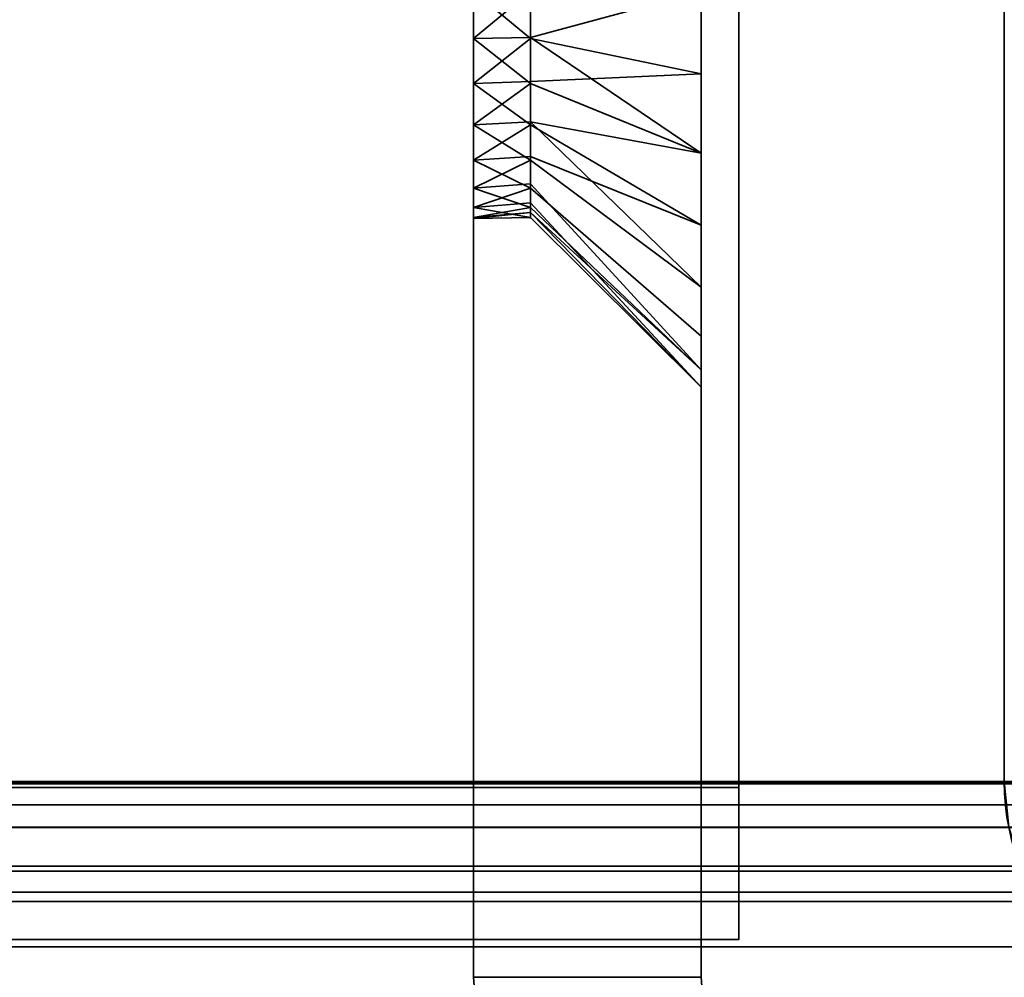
# Model space of a CAD drawing. Header units: millimetres. Extents: x -603 to 3703, y -120 to 193.
# Tile 768 of 938: x 3500 to 3512, y -49 to -37. Entities that reach past the tile are written whole.
import ezdxf

# ---------------------------------------------------------------- set-up
doc = ezdxf.new("R2010")
doc.units = ezdxf.units.MM
doc.layers.add('151', color=7, linetype='Continuous', true_color=0xffffff)

# ---------------------------------------------------------------- blocks, each defined once
blk = doc.blocks.new('UG_SURFACE_158')
at = {"layer": '151', "color": 252, "linetype": 'Continuous', "lineweight": 35}
for points in [[(3508.5, -29.5, 265), (3508.5, -49.5, 265), (3505.5, -49.5, 265), (3505.5, -31.5, 265)], [(3505.5, -31.5, 425), (3505.5, -49.5, 425), (3508.5, -49.5, 425), (3508.5, -29.5, 425)], [(3508.5, -36.5, 373.75), (3508.5, -38.635, 374.204), (3508.5, -49.5, 328), (3508.5, -29.5, 328)], [(3508.5, -29.586, 417.247), (3508.5, -29.5, 417.286), (3508.5, -29.5, 425), (3508.5, -49.5, 425)], [(3508.5, -29.5, 328), (3508.5, -49.5, 328), (3508.5, -37.592, 316.135), (3508.5, -36.5, 316.25)], [(3508.5, -49.5, 265), (3508.5, -29.5, 265), (3508.5, -29.5, 272.832), (3508.5, -30.402, 273.487)], [(3508.5, -49.5, 425), (3508.5, -31.047, 415.625), (3508.5, -29.586, 417.247)], [(3508.5, -30.402, 409.487), (3508.5, -37.592, 384.135), (3508.5, -36.5, 384.25)], [(3508.5, -49.5, 425), (3508.5, -39.586, 383.247), (3508.5, -30.402, 409.487), (3508.5, -31.493, 411.378)], [(3508.5, -30.402, 409.487), (3508.5, -39.586, 383.247), (3508.5, -37.592, 384.135)], [(3508.5, -49.5, 265), (3508.5, -30.402, 273.487), (3508.5, -31.493, 275.378)], [(3508.5, -49.5, 425), (3508.5, -31.721, 413.549), (3508.5, -31.047, 415.625)], [(3508.5, -38.635, 306.204), (3508.5, -49.5, 265), (3508.5, -31.721, 277.549), (3508.5, -31.047, 279.625)], [(3508.5, -36.5, 305.75), (3508.5, -38.635, 306.204), (3508.5, -31.047, 279.625)], [(3505.5, -31.5, 265), (3505.5, -49.5, 265), (3505.5, -37.124, 308.066), (3505.5, -35.876, 308.066)], [(3505.5, -36.5, 314), (3505.5, -37.72, 313.741), (3505.5, -49.5, 328), (3505.5, -31.5, 328)], [(3505.5, -31.5, 328), (3505.5, -49.5, 328), (3505.5, -37.124, 376.066), (3505.5, -35.876, 376.066)], [(3505.5, -36.5, 382), (3505.5, -37.72, 381.741), (3505.5, -49.5, 425), (3505.5, -31.5, 425)], [(3508.5, -31.493, 411.378), (3508.5, -31.721, 413.549), (3508.5, -49.5, 425)], [(3508.5, -31.493, 275.378), (3508.5, -31.721, 277.549), (3508.5, -49.5, 265)], [(3506.25, -36.5, 308), (3505.5, -35.876, 308.066), (3505.5, -37.124, 308.066)], [(3505.5, -35.876, 376.066), (3505.5, -37.124, 376.066), (3506.25, -36.5, 376)], [(3505.5, -36.5, 314), (3506.25, -36.5, 314), (3506.25, -37.124, 313.934)], [(3506.25, -37.124, 313.934), (3505.5, -37.72, 313.741), (3505.5, -36.5, 314)], [(3505.5, -37.124, 308.066), (3506.25, -37.11, 308.13), (3506.25, -36.5, 308)], [(3505.5, -36.5, 382), (3506.25, -36.5, 382), (3506.25, -37.124, 381.934)], [(3506.25, -37.124, 381.934), (3505.5, -37.72, 381.741), (3505.5, -36.5, 382)], [(3505.5, -37.124, 376.066), (3506.25, -37.11, 376.13), (3506.25, -36.5, 376)], [(3508.5, -36.5, 316.25), (3508.5, -37.592, 316.135), (3506.25, -37.124, 313.934), (3506.25, -36.5, 314)], [(3508.5, -36.5, 305.75), (3506.25, -36.5, 308), (3506.25, -37.11, 308.13)], [(3506.25, -37.11, 308.13), (3506.25, -37.72, 308.259), (3508.5, -38.635, 306.204), (3508.5, -36.5, 305.75)], [(3508.5, -36.5, 384.25), (3508.5, -37.592, 384.135), (3506.25, -37.124, 381.934), (3506.25, -36.5, 382)], [(3508.5, -36.5, 373.75), (3506.25, -36.5, 376), (3506.25, -37.11, 376.13)], [(3506.25, -37.11, 376.13), (3506.25, -37.72, 376.259), (3508.5, -38.635, 374.204), (3508.5, -36.5, 373.75)], [(3506.25, -37.72, 308.259), (3506.25, -37.11, 308.13), (3505.5, -37.124, 308.066)], [(3506.25, -37.72, 376.259), (3506.25, -37.11, 376.13), (3505.5, -37.124, 376.066)], [(3505.5, -37.124, 308.066), (3505.5, -38.263, 308.573), (3506.25, -37.72, 308.259)], [(3506.25, -37.124, 313.934), (3506.25, -37.694, 313.681), (3505.5, -37.72, 313.741)], [(3505.5, -49.5, 265), (3505.5, -38.263, 308.573), (3505.5, -37.124, 308.066)], [(3505.5, -49.5, 328), (3505.5, -38.263, 376.573), (3505.5, -37.124, 376.066)], [(3505.5, -37.124, 376.066), (3505.5, -38.263, 376.573), (3506.25, -37.72, 376.259)], [(3506.25, -37.124, 381.934), (3506.25, -37.694, 381.681), (3505.5, -37.72, 381.741)], [(3506.25, -37.694, 313.681), (3506.25, -37.124, 313.934), (3508.5, -37.592, 316.135)], [(3506.25, -37.694, 381.681), (3506.25, -37.124, 381.934), (3508.5, -37.592, 384.135)], [(3508.5, -37.592, 316.135), (3508.5, -39.586, 315.247), (3506.25, -38.263, 313.427), (3506.25, -37.694, 313.681)], [(3508.5, -37.592, 384.135), (3508.5, -39.586, 383.247), (3506.25, -38.263, 381.427), (3506.25, -37.694, 381.681)], [(3508.5, -49.5, 328), (3508.5, -39.586, 315.247), (3508.5, -37.592, 316.135)], [(3505.5, -37.72, 313.741), (3506.25, -37.694, 313.681), (3506.25, -38.263, 313.427)], [(3505.5, -37.72, 381.741), (3506.25, -37.694, 381.681), (3506.25, -38.263, 381.427)], [(3506.25, -38.263, 313.427), (3505.5, -38.729, 313.007), (3505.5, -37.72, 313.741)], [(3505.5, -38.263, 308.573), (3506.25, -38.225, 308.626), (3506.25, -37.72, 308.259)], [(3505.5, -49.5, 328), (3505.5, -37.72, 313.741), (3505.5, -38.729, 313.007)], [(3505.5, -49.5, 388), (3505.5, -49.5, 425), (3505.5, -37.72, 381.741), (3505.5, -38.729, 381.007)], [(3505.5, -38.729, 381.007), (3505.5, -37.72, 381.741), (3506.25, -38.263, 381.427)], [(3505.5, -38.263, 376.573), (3506.25, -38.225, 376.626), (3506.25, -37.72, 376.259)], [(3508.5, -40.402, 307.487), (3508.5, -38.635, 306.204), (3506.25, -37.72, 308.259), (3506.25, -38.225, 308.626)], [(3508.5, -40.402, 375.487), (3508.5, -38.635, 374.204), (3506.25, -37.72, 376.259), (3506.25, -38.225, 376.626)], [(3506.25, -38.729, 308.993), (3506.25, -38.225, 308.626), (3505.5, -38.263, 308.573)], [(3506.25, -38.729, 376.993), (3506.25, -38.225, 376.626), (3505.5, -38.263, 376.573)], [(3505.5, -38.263, 308.573), (3505.5, -39.098, 309.5), (3506.25, -38.729, 308.993)], [(3506.25, -38.263, 313.427), (3506.25, -38.681, 312.964), (3505.5, -38.729, 313.007)], [(3505.5, -39.098, 309.5), (3505.5, -38.263, 308.573), (3505.5, -49.5, 265), (3505.5, -49.5, 302)], [(3505.5, -39.098, 377.5), (3505.5, -38.263, 376.573), (3505.5, -49.5, 328)], [(3506.25, -38.729, 376.993), (3505.5, -38.263, 376.573), (3505.5, -39.098, 377.5)], [(3506.25, -38.263, 381.427), (3506.25, -38.681, 380.964), (3505.5, -38.729, 381.007)], [(3506.25, -38.225, 308.626), (3506.25, -38.729, 308.993), (3508.5, -40.402, 307.487)], [(3506.25, -38.225, 376.626), (3506.25, -38.729, 376.993), (3508.5, -40.402, 375.487)], [(3506.25, -38.681, 312.964), (3506.25, -38.263, 313.427), (3508.5, -39.586, 315.247)], [(3506.25, -38.681, 380.964), (3506.25, -38.263, 381.427), (3508.5, -39.586, 383.247)], [(3505.5, -38.729, 313.007), (3506.25, -38.681, 312.964), (3506.25, -39.098, 312.5)], [(3505.5, -38.729, 381.007), (3506.25, -38.681, 380.964), (3506.25, -39.098, 380.5)], [(3508.5, -39.586, 315.247), (3508.5, -41.047, 313.625), (3506.25, -39.098, 312.5), (3506.25, -38.681, 312.964)], [(3508.5, -39.586, 383.247), (3508.5, -41.047, 381.625), (3506.25, -39.098, 380.5), (3506.25, -38.681, 380.964)], [(3508.5, -49.5, 328), (3508.5, -38.635, 374.204), (3508.5, -40.402, 375.487)], [(3508.5, -49.5, 302), (3508.5, -49.5, 265), (3508.5, -38.635, 306.204), (3508.5, -40.402, 307.487)], [(3505.5, -39.353, 311.927), (3505.5, -38.729, 313.007), (3506.25, -39.098, 312.5)], [(3505.5, -39.098, 309.5), (3506.25, -39.041, 309.533), (3506.25, -38.729, 308.993)], [(3505.5, -49.5, 328), (3505.5, -38.729, 313.007), (3505.5, -39.353, 311.927)], [(3505.5, -49.5, 388), (3505.5, -38.729, 381.007), (3505.5, -39.353, 379.927)], [(3506.25, -39.098, 380.5), (3505.5, -39.353, 379.927), (3505.5, -38.729, 381.007)], [(3505.5, -39.098, 377.5), (3506.25, -39.041, 377.533), (3506.25, -38.729, 376.993)], [(3508.5, -41.493, 309.378), (3508.5, -40.402, 307.487), (3506.25, -38.729, 308.993), (3506.25, -39.041, 309.533)], [(3508.5, -41.493, 377.378), (3508.5, -40.402, 375.487), (3506.25, -38.729, 376.993), (3506.25, -39.041, 377.533)], [(3506.25, -39.353, 310.073), (3506.25, -39.041, 309.533), (3505.5, -39.098, 309.5)], [(3506.25, -39.353, 378.073), (3506.25, -39.041, 377.533), (3505.5, -39.098, 377.5)], [(3506.25, -39.041, 309.533), (3506.25, -39.353, 310.073), (3508.5, -41.493, 309.378)], [(3506.25, -39.041, 377.533), (3506.25, -39.353, 378.073), (3508.5, -41.493, 377.378)], [(3506.25, -39.353, 310.073), (3505.5, -39.098, 309.5), (3505.5, -39.484, 310.686)], [(3506.25, -39.098, 312.5), (3506.25, -39.291, 311.907), (3505.5, -39.353, 311.927)], [(3505.5, -39.484, 310.686), (3505.5, -39.098, 309.5), (3505.5, -49.5, 302)], [(3505.5, -39.484, 378.686), (3505.5, -39.098, 377.5), (3505.5, -49.5, 328), (3505.5, -49.5, 388)], [(3505.5, -39.098, 377.5), (3505.5, -39.484, 378.686), (3506.25, -39.353, 378.073)], [(3506.25, -39.098, 380.5), (3506.25, -39.291, 379.907), (3505.5, -39.353, 379.927)], [(3506.25, -39.291, 311.907), (3506.25, -39.098, 312.5), (3508.5, -41.047, 313.625), (3508.5, -41.721, 311.549)], [(3506.25, -39.291, 379.907), (3506.25, -39.098, 380.5), (3508.5, -41.047, 381.625), (3508.5, -41.721, 379.549)], [(3505.5, -39.353, 311.927), (3506.25, -39.291, 311.907), (3506.25, -39.484, 311.314)], [(3505.5, -39.353, 379.927), (3506.25, -39.291, 379.907), (3506.25, -39.484, 379.314)], [(3508.5, -41.721, 311.549), (3506.25, -39.484, 311.314), (3506.25, -39.291, 311.907)], [(3508.5, -41.721, 379.549), (3506.25, -39.484, 379.314), (3506.25, -39.291, 379.907)], [(3506.25, -39.484, 311.314), (3505.5, -39.5, 311), (3505.5, -39.353, 311.927)], [(3505.5, -39.484, 310.686), (3506.25, -39.418, 310.693), (3506.25, -39.353, 310.073)], [(3505.5, -39.353, 379.927), (3505.5, -39.5, 379), (3505.5, -49.5, 388)], [(3505.5, -39.353, 311.927), (3505.5, -39.5, 311), (3505.5, -49.5, 302), (3505.5, -49.5, 328)], [(3506.25, -39.484, 379.314), (3505.5, -39.5, 379), (3505.5, -39.353, 379.927)], [(3505.5, -39.484, 378.686), (3506.25, -39.418, 378.693), (3506.25, -39.353, 378.073)], [(3506.25, -39.418, 310.693), (3505.5, -39.484, 310.686), (3505.5, -39.5, 311)], [(3505.5, -39.5, 311), (3506.25, -39.484, 311.314), (3506.25, -39.418, 310.693)], [(3506.25, -39.418, 378.693), (3505.5, -39.484, 378.686), (3505.5, -39.5, 379)], [(3505.5, -39.5, 379), (3506.25, -39.484, 379.314), (3506.25, -39.418, 378.693)], [(3508.5, -41.721, 311.549), (3508.5, -41.493, 309.378), (3506.25, -39.353, 310.073), (3506.25, -39.418, 310.693)], [(3508.5, -41.721, 379.549), (3508.5, -41.493, 377.378), (3506.25, -39.353, 378.073), (3506.25, -39.418, 378.693)], [(3506.25, -39.418, 310.693), (3506.25, -39.484, 311.314), (3508.5, -41.721, 311.549)], [(3506.25, -39.418, 378.693), (3506.25, -39.484, 379.314), (3508.5, -41.721, 379.549)], [(3505.5, -49.5, 302), (3505.5, -39.5, 311), (3505.5, -39.484, 310.686)], [(3505.5, -49.5, 388), (3505.5, -39.5, 379), (3505.5, -39.484, 378.686)], [(3508.5, -41.047, 381.625), (3508.5, -39.586, 383.247), (3508.5, -49.5, 425), (3508.5, -49.5, 388)], [(3508.5, -41.047, 313.625), (3508.5, -39.586, 315.247), (3508.5, -49.5, 328)], [(3508.5, -49.5, 328), (3508.5, -40.402, 375.487), (3508.5, -41.493, 377.378)], [(3508.5, -49.5, 302), (3508.5, -40.402, 307.487), (3508.5, -41.493, 309.378)], [(3508.5, -49.5, 388), (3508.5, -41.721, 379.549), (3508.5, -41.047, 381.625)], [(3508.5, -49.5, 328), (3508.5, -49.5, 302), (3508.5, -41.721, 311.549), (3508.5, -41.047, 313.625)], [(3508.5, -41.493, 377.378), (3508.5, -41.721, 379.549), (3508.5, -49.5, 388), (3508.5, -49.5, 328)], [(3508.5, -41.493, 309.378), (3508.5, -41.721, 311.549), (3508.5, -49.5, 302)], [(3505.5, -49.5, 302), (3505.5, -49.5, 265), (3505.759, -52.943, 265), (3505.759, -52.943, 302)], [(3508.5, -49.5, 265), (3508.725, -52.494, 265), (3505.759, -52.943, 265), (3505.5, -49.5, 265)], [(3508.725, -52.494, 302), (3508.5, -49.5, 302), (3505.5, -49.5, 302), (3505.759, -52.943, 302)], [(3505.5, -49.5, 328), (3505.5, -49.5, 302), (3508.5, -49.5, 302), (3508.5, -49.5, 328)], [(3508.5, -49.5, 328), (3508.5, -49.5, 388), (3505.5, -49.5, 388), (3505.5, -49.5, 328)], [(3505.5, -49.5, 425), (3505.5, -49.5, 388), (3505.759, -52.943, 388), (3505.759, -52.943, 425)], [(3505.5, -49.5, 425), (3505.759, -52.943, 425), (3508.725, -52.494, 425), (3508.5, -49.5, 425)], [(3505.759, -52.943, 388), (3505.5, -49.5, 388), (3508.5, -49.5, 388), (3508.725, -52.494, 388)], [(3508.725, -52.494, 302), (3508.725, -52.494, 265), (3508.5, -49.5, 265), (3508.5, -49.5, 302)], [(3508.725, -52.494, 425), (3508.725, -52.494, 388), (3508.5, -49.5, 388), (3508.5, -49.5, 425)]]:
    blk.add_3dface(points, dxfattribs=at)
blk = doc.blocks.new('UG_SURFACE_161')
at = {"layer": '151', "color": 252, "linetype": 'Continuous', "lineweight": 35}
for points in [[(3508.5, -29.5, 1700), (3508.5, -49.5, 1700), (3505.5, -49.5, 1700), (3505.5, -31.5, 1700)], [(3505.5, -31.5, 1860), (3505.5, -49.5, 1860), (3508.5, -49.5, 1860), (3508.5, -29.5, 1860)], [(3508.5, -49.5, 1763), (3508.5, -29.5, 1763), (3508.5, -36.5, 1808.75), (3508.5, -38.635, 1809.204)], [(3508.5, -29.5, 1763), (3508.5, -49.5, 1763), (3508.5, -37.592, 1751.135), (3508.5, -36.5, 1751.25)], [(3508.5, -49.5, 1700), (3508.5, -29.5, 1700), (3508.5, -29.5, 1707.832), (3508.5, -30.402, 1708.487)], [(3508.5, -29.586, 1852.247), (3508.5, -29.5, 1852.286), (3508.5, -29.5, 1860), (3508.5, -49.5, 1860)], [(3508.5, -49.5, 1860), (3508.5, -31.047, 1850.625), (3508.5, -29.586, 1852.247)], [(3508.5, -30.402, 1844.487), (3508.5, -37.592, 1819.135), (3508.5, -36.5, 1819.25)], [(3508.5, -30.402, 1844.487), (3508.5, -49.5, 1823), (3508.5, -39.586, 1818.247), (3508.5, -37.592, 1819.135)], [(3508.5, -49.5, 1823), (3508.5, -30.402, 1844.487), (3508.5, -31.493, 1846.378)], [(3508.5, -49.5, 1700), (3508.5, -30.402, 1708.487), (3508.5, -31.493, 1710.378)], [(3508.5, -31.721, 1848.549), (3508.5, -31.047, 1850.625), (3508.5, -49.5, 1860)], [(3505.5, -31.5, 1700), (3505.5, -49.5, 1700), (3505.5, -37.124, 1743.066), (3505.5, -35.876, 1743.066)], [(3505.5, -36.5, 1749), (3505.5, -37.72, 1748.741), (3505.5, -49.5, 1763), (3505.5, -31.5, 1763)], [(3505.5, -31.5, 1763), (3505.5, -49.5, 1763), (3505.5, -37.124, 1811.066), (3505.5, -35.876, 1811.066)], [(3505.5, -36.5, 1817), (3505.5, -37.72, 1816.741), (3505.5, -49.5, 1860), (3505.5, -31.5, 1860)], [(3508.5, -31.493, 1846.378), (3508.5, -31.721, 1848.549), (3508.5, -49.5, 1860), (3508.5, -49.5, 1823)], [(3508.5, -31.493, 1710.378), (3508.5, -36.5, 1740.75), (3508.5, -38.635, 1741.204), (3508.5, -49.5, 1700)], [(3505.5, -35.876, 1743.066), (3505.5, -37.124, 1743.066), (3506.25, -36.5, 1743)], [(3505.5, -35.876, 1811.066), (3505.5, -37.124, 1811.066), (3506.25, -36.5, 1811)], [(3505.5, -36.5, 1749), (3506.25, -36.5, 1749), (3506.25, -37.124, 1748.934)], [(3506.25, -37.124, 1748.934), (3505.5, -37.72, 1748.741), (3505.5, -36.5, 1749)], [(3505.5, -37.124, 1743.066), (3506.25, -37.11, 1743.13), (3506.25, -36.5, 1743)], [(3505.5, -36.5, 1817), (3506.25, -36.5, 1817), (3506.25, -37.124, 1816.934)], [(3506.25, -37.124, 1816.934), (3505.5, -37.72, 1816.741), (3505.5, -36.5, 1817)], [(3505.5, -37.124, 1811.066), (3506.25, -37.11, 1811.13), (3506.25, -36.5, 1811)], [(3508.5, -36.5, 1751.25), (3508.5, -37.592, 1751.135), (3506.25, -37.124, 1748.934), (3506.25, -36.5, 1749)], [(3508.5, -38.635, 1741.204), (3508.5, -36.5, 1740.75), (3506.25, -36.5, 1743), (3506.25, -37.11, 1743.13)], [(3508.5, -36.5, 1819.25), (3508.5, -37.592, 1819.135), (3506.25, -37.124, 1816.934), (3506.25, -36.5, 1817)], [(3508.5, -38.635, 1809.204), (3508.5, -36.5, 1808.75), (3506.25, -36.5, 1811), (3506.25, -37.11, 1811.13)], [(3506.25, -37.72, 1743.259), (3506.25, -37.11, 1743.13), (3505.5, -37.124, 1743.066)], [(3506.25, -37.72, 1811.259), (3506.25, -37.11, 1811.13), (3505.5, -37.124, 1811.066)], [(3506.25, -37.72, 1743.259), (3505.5, -37.124, 1743.066), (3505.5, -38.263, 1743.573)], [(3506.25, -37.124, 1748.934), (3506.25, -37.694, 1748.681), (3505.5, -37.72, 1748.741)], [(3505.5, -49.5, 1700), (3505.5, -38.263, 1743.573), (3505.5, -37.124, 1743.066)], [(3505.5, -49.5, 1763), (3505.5, -38.263, 1811.573), (3505.5, -37.124, 1811.066)], [(3505.5, -37.124, 1811.066), (3505.5, -38.263, 1811.573), (3506.25, -37.72, 1811.259)], [(3506.25, -37.124, 1816.934), (3506.25, -37.694, 1816.681), (3505.5, -37.72, 1816.741)], [(3506.25, -37.11, 1743.13), (3506.25, -37.72, 1743.259), (3508.5, -38.635, 1741.204)], [(3506.25, -37.11, 1811.13), (3506.25, -37.72, 1811.259), (3508.5, -38.635, 1809.204)], [(3506.25, -37.694, 1748.681), (3506.25, -37.124, 1748.934), (3508.5, -37.592, 1751.135)], [(3506.25, -37.694, 1816.681), (3506.25, -37.124, 1816.934), (3508.5, -37.592, 1819.135)], [(3508.5, -37.592, 1751.135), (3508.5, -39.586, 1750.247), (3506.25, -38.263, 1748.427), (3506.25, -37.694, 1748.681)], [(3508.5, -37.592, 1819.135), (3508.5, -39.586, 1818.247), (3506.25, -38.263, 1816.427), (3506.25, -37.694, 1816.681)], [(3508.5, -49.5, 1763), (3508.5, -39.586, 1750.247), (3508.5, -37.592, 1751.135)], [(3505.5, -37.72, 1748.741), (3506.25, -37.694, 1748.681), (3506.25, -38.263, 1748.427)], [(3505.5, -37.72, 1816.741), (3506.25, -37.694, 1816.681), (3506.25, -38.263, 1816.427)], [(3506.25, -38.263, 1748.427), (3505.5, -38.729, 1748.007), (3505.5, -37.72, 1748.741)], [(3505.5, -38.263, 1743.573), (3506.25, -38.225, 1743.626), (3506.25, -37.72, 1743.259)], [(3505.5, -49.5, 1763), (3505.5, -37.72, 1748.741), (3505.5, -38.729, 1748.007)], [(3505.5, -49.5, 1823), (3505.5, -49.5, 1860), (3505.5, -37.72, 1816.741), (3505.5, -38.729, 1816.007)], [(3505.5, -38.729, 1816.007), (3505.5, -37.72, 1816.741), (3506.25, -38.263, 1816.427)], [(3505.5, -38.263, 1811.573), (3506.25, -38.225, 1811.626), (3506.25, -37.72, 1811.259)], [(3508.5, -38.635, 1741.204), (3506.25, -37.72, 1743.259), (3506.25, -38.225, 1743.626)], [(3508.5, -38.635, 1809.204), (3506.25, -37.72, 1811.259), (3506.25, -38.225, 1811.626)], [(3506.25, -38.729, 1743.993), (3506.25, -38.225, 1743.626), (3505.5, -38.263, 1743.573)], [(3506.25, -38.729, 1811.993), (3506.25, -38.225, 1811.626), (3505.5, -38.263, 1811.573)], [(3505.5, -38.263, 1743.573), (3505.5, -39.098, 1744.5), (3506.25, -38.729, 1743.993)], [(3506.25, -38.263, 1748.427), (3506.25, -38.681, 1747.964), (3505.5, -38.729, 1748.007)], [(3505.5, -49.5, 1700), (3505.5, -49.5, 1737), (3505.5, -39.098, 1744.5), (3505.5, -38.263, 1743.573)], [(3505.5, -49.5, 1763), (3505.5, -39.098, 1812.5), (3505.5, -38.263, 1811.573)], [(3506.25, -38.729, 1811.993), (3505.5, -38.263, 1811.573), (3505.5, -39.098, 1812.5)], [(3506.25, -38.263, 1816.427), (3506.25, -38.681, 1815.964), (3505.5, -38.729, 1816.007)], [(3506.25, -38.225, 1743.626), (3506.25, -38.729, 1743.993), (3508.5, -40.402, 1742.487), (3508.5, -38.635, 1741.204)], [(3506.25, -38.225, 1811.626), (3506.25, -38.729, 1811.993), (3508.5, -40.402, 1810.487), (3508.5, -38.635, 1809.204)], [(3506.25, -38.681, 1747.964), (3506.25, -38.263, 1748.427), (3508.5, -39.586, 1750.247)], [(3506.25, -38.681, 1815.964), (3506.25, -38.263, 1816.427), (3508.5, -39.586, 1818.247)], [(3505.5, -38.729, 1748.007), (3506.25, -38.681, 1747.964), (3506.25, -39.098, 1747.5)], [(3505.5, -38.729, 1816.007), (3506.25, -38.681, 1815.964), (3506.25, -39.098, 1815.5)], [(3508.5, -39.586, 1750.247), (3508.5, -41.047, 1748.625), (3506.25, -39.098, 1747.5), (3506.25, -38.681, 1747.964)], [(3508.5, -39.586, 1818.247), (3508.5, -41.047, 1816.625), (3506.25, -39.098, 1815.5), (3506.25, -38.681, 1815.964)], [(3508.5, -38.635, 1809.204), (3508.5, -40.402, 1810.487), (3508.5, -49.5, 1763)], [(3508.5, -38.635, 1741.204), (3508.5, -40.402, 1742.487), (3508.5, -49.5, 1737), (3508.5, -49.5, 1700)], [(3506.25, -39.098, 1747.5), (3505.5, -39.353, 1746.927), (3505.5, -38.729, 1748.007)], [(3505.5, -39.098, 1744.5), (3506.25, -39.041, 1744.533), (3506.25, -38.729, 1743.993)], [(3505.5, -49.5, 1763), (3505.5, -38.729, 1748.007), (3505.5, -39.353, 1746.927)], [(3505.5, -49.5, 1823), (3505.5, -38.729, 1816.007), (3505.5, -39.353, 1814.927)], [(3506.25, -39.098, 1815.5), (3505.5, -39.353, 1814.927), (3505.5, -38.729, 1816.007)], [(3505.5, -39.098, 1812.5), (3506.25, -39.041, 1812.533), (3506.25, -38.729, 1811.993)], [(3508.5, -41.493, 1744.378), (3508.5, -40.402, 1742.487), (3506.25, -38.729, 1743.993), (3506.25, -39.041, 1744.533)], [(3508.5, -41.493, 1812.378), (3508.5, -40.402, 1810.487), (3506.25, -38.729, 1811.993), (3506.25, -39.041, 1812.533)], [(3506.25, -39.353, 1745.073), (3506.25, -39.041, 1744.533), (3505.5, -39.098, 1744.5)], [(3506.25, -39.353, 1813.073), (3506.25, -39.041, 1812.533), (3505.5, -39.098, 1812.5)], [(3506.25, -39.041, 1744.533), (3506.25, -39.353, 1745.073), (3508.5, -41.493, 1744.378)], [(3506.25, -39.041, 1812.533), (3506.25, -39.353, 1813.073), (3508.5, -41.493, 1812.378)], [(3505.5, -39.098, 1744.5), (3505.5, -39.484, 1745.686), (3506.25, -39.353, 1745.073)], [(3506.25, -39.098, 1747.5), (3506.25, -39.291, 1746.907), (3505.5, -39.353, 1746.927)], [(3505.5, -39.484, 1745.686), (3505.5, -39.098, 1744.5), (3505.5, -49.5, 1737)], [(3505.5, -39.484, 1813.686), (3505.5, -39.098, 1812.5), (3505.5, -49.5, 1763), (3505.5, -49.5, 1823)], [(3506.25, -39.353, 1813.073), (3505.5, -39.098, 1812.5), (3505.5, -39.484, 1813.686)], [(3506.25, -39.098, 1815.5), (3506.25, -39.291, 1814.907), (3505.5, -39.353, 1814.927)], [(3506.25, -39.291, 1746.907), (3506.25, -39.098, 1747.5), (3508.5, -41.047, 1748.625), (3508.5, -41.721, 1746.549)], [(3506.25, -39.291, 1814.907), (3506.25, -39.098, 1815.5), (3508.5, -41.047, 1816.625), (3508.5, -41.721, 1814.549)], [(3505.5, -39.353, 1746.927), (3506.25, -39.291, 1746.907), (3506.25, -39.484, 1746.314)], [(3505.5, -39.353, 1814.927), (3506.25, -39.291, 1814.907), (3506.25, -39.484, 1814.314)], [(3508.5, -41.721, 1746.549), (3506.25, -39.484, 1746.314), (3506.25, -39.291, 1746.907)], [(3508.5, -41.721, 1814.549), (3506.25, -39.484, 1814.314), (3506.25, -39.291, 1814.907)], [(3506.25, -39.484, 1746.314), (3505.5, -39.5, 1746), (3505.5, -39.353, 1746.927)], [(3505.5, -39.484, 1745.686), (3506.25, -39.418, 1745.693), (3506.25, -39.353, 1745.073)], [(3505.5, -39.353, 1814.927), (3505.5, -39.5, 1814), (3505.5, -49.5, 1823)], [(3505.5, -39.353, 1746.927), (3505.5, -39.5, 1746), (3505.5, -49.5, 1737), (3505.5, -49.5, 1763)], [(3506.25, -39.484, 1814.314), (3505.5, -39.5, 1814), (3505.5, -39.353, 1814.927)], [(3505.5, -39.484, 1813.686), (3506.25, -39.418, 1813.693), (3506.25, -39.353, 1813.073)], [(3506.25, -39.418, 1745.693), (3505.5, -39.484, 1745.686), (3505.5, -39.5, 1746)], [(3505.5, -39.5, 1746), (3506.25, -39.484, 1746.314), (3506.25, -39.418, 1745.693)], [(3506.25, -39.418, 1813.693), (3505.5, -39.484, 1813.686), (3505.5, -39.5, 1814)], [(3505.5, -39.5, 1814), (3506.25, -39.484, 1814.314), (3506.25, -39.418, 1813.693)], [(3508.5, -41.493, 1744.378), (3506.25, -39.353, 1745.073), (3506.25, -39.418, 1745.693)], [(3508.5, -41.493, 1812.378), (3506.25, -39.353, 1813.073), (3506.25, -39.418, 1813.693)], [(3506.25, -39.418, 1745.693), (3506.25, -39.484, 1746.314), (3508.5, -41.721, 1746.549), (3508.5, -41.493, 1744.378)], [(3506.25, -39.418, 1813.693), (3506.25, -39.484, 1814.314), (3508.5, -41.721, 1814.549), (3508.5, -41.493, 1812.378)], [(3505.5, -49.5, 1737), (3505.5, -39.5, 1746), (3505.5, -39.484, 1745.686)], [(3505.5, -49.5, 1823), (3505.5, -39.5, 1814), (3505.5, -39.484, 1813.686)], [(3508.5, -49.5, 1823), (3508.5, -41.047, 1816.625), (3508.5, -39.586, 1818.247)], [(3508.5, -49.5, 1763), (3508.5, -41.047, 1748.625), (3508.5, -39.586, 1750.247)], [(3508.5, -49.5, 1763), (3508.5, -40.402, 1810.487), (3508.5, -41.493, 1812.378)], [(3508.5, -49.5, 1737), (3508.5, -40.402, 1742.487), (3508.5, -41.493, 1744.378)], [(3508.5, -41.721, 1814.549), (3508.5, -41.047, 1816.625), (3508.5, -49.5, 1823)], [(3508.5, -41.721, 1746.549), (3508.5, -41.047, 1748.625), (3508.5, -49.5, 1763), (3508.5, -49.5, 1737)], [(3508.5, -41.493, 1812.378), (3508.5, -41.721, 1814.549), (3508.5, -49.5, 1823), (3508.5, -49.5, 1763)], [(3508.5, -41.493, 1744.378), (3508.5, -41.721, 1746.549), (3508.5, -49.5, 1737)], [(3505.5, -49.5, 1737), (3505.5, -49.5, 1700), (3505.759, -52.943, 1700), (3505.759, -52.943, 1737)], [(3508.5, -49.5, 1700), (3508.725, -52.494, 1700), (3505.759, -52.943, 1700), (3505.5, -49.5, 1700)], [(3508.725, -52.494, 1737), (3508.5, -49.5, 1737), (3505.5, -49.5, 1737), (3505.759, -52.943, 1737)], [(3505.5, -49.5, 1763), (3505.5, -49.5, 1737), (3508.5, -49.5, 1737), (3508.5, -49.5, 1763)], [(3508.5, -49.5, 1763), (3508.5, -49.5, 1823), (3505.5, -49.5, 1823), (3505.5, -49.5, 1763)], [(3505.5, -49.5, 1860), (3505.5, -49.5, 1823), (3505.759, -52.943, 1823), (3505.759, -52.943, 1860)], [(3505.5, -49.5, 1860), (3505.759, -52.943, 1860), (3508.725, -52.494, 1860), (3508.5, -49.5, 1860)], [(3505.759, -52.943, 1823), (3505.5, -49.5, 1823), (3508.5, -49.5, 1823), (3508.725, -52.494, 1823)], [(3508.725, -52.494, 1737), (3508.725, -52.494, 1700), (3508.5, -49.5, 1700), (3508.5, -49.5, 1737)], [(3508.725, -52.494, 1860), (3508.725, -52.494, 1823), (3508.5, -49.5, 1823), (3508.5, -49.5, 1860)]]:
    blk.add_3dface(points, dxfattribs=at)
blk = doc.blocks.new('UG_SURFACE_162')
at = {"layer": '151', "color": 43, "linetype": 'Continuous', "lineweight": 35}
for points in [[(2491, -49, 2017), (3509, -49, 2017), (3509, 0, 2017), (2491, 0, 2017)], [(3509, 0, 2017), (3509, -49, 2017), (3509, -32, 27), (3509, -22, 27)], [(2491, -47), (2491, -2), (3509, -2), (3509, -47)], [(3509, -47), (3509, -2), (3509, -22.5, 14), (3509, -31.5, 14)], [(3509, -49, 2), (3509, -47), (3509, -31.5, 14), (3509, -31.5, 24)], [(3509, -31.5, 24), (3509, -32, 25), (3509, -49, 2)], [(3509, -32, 25), (3509, -32, 27), (3509, -49, 2017), (3509, -49, 2)], [(2491, -49, 2), (2491, -47), (3509, -47), (3509, -49, 2)], [(2556, -49, 1190), (2582, -49, 1186.5), (3509, -49, 2017), (2491, -49, 2017)], [(2582, -49, 951.5), (2556, -49, 948), (2491, -49, 2), (3509, -49, 2)], [(2582, -49, 1186.5), (2582, -49, 951.5), (3509, -49, 2), (3509, -49, 2017)]]:
    blk.add_3dface(points, dxfattribs=at)
blk = doc.blocks.new('UG_SURFACE_166')
at = {"layer": '151', "color": 252, "linetype": 'Continuous', "lineweight": 35}
for points in [[(2486, -46.92, 2022.5), (3514, -46.92, 2022.5), (3514, 14.42, 2022.5), (2486, 14.42, 2022.5)], [(2487.5, -46.92, 2021), (2487.5, 14.42, 2021), (3512.5, 14.42, 2021), (3512.5, -46.92, 2021)], [(2432.5, -35, 2076), (2432.5, -46.92, 2076), (3567.5, -46.92, 2076), (3567.5, -35, 2076)], [(2434, -35, 2074.5), (3566, -35, 2074.5), (3566, -46.92, 2074.5), (2434, -46.92, 2074.5)], [(3567.5, -46.92, 2076), (2432.5, -46.92, 2076), (2432.559, -47.521, 2075.941)], [(3567.441, -47.521, 2075.941), (3567.5, -46.92, 2076), (2432.559, -47.521, 2075.941)], [(2434.03, -47.228, 2074.47), (2434, -46.92, 2074.5), (3566, -46.92, 2074.5)], [(2434.03, -47.228, 2074.47), (3566, -46.92, 2074.5), (3565.97, -47.228, 2074.47)], [(3514.03, -47.228, 2022.53), (2486, -46.92, 2022.5), (2485.97, -47.228, 2022.53)], [(3514.03, -47.228, 2022.53), (3514, -46.92, 2022.5), (2486, -46.92, 2022.5)], [(2487.441, -47.521, 2021.059), (3512.5, -46.92, 2021), (3512.559, -47.521, 2021.059)], [(2487.441, -47.521, 2021.059), (2487.5, -46.92, 2021), (3512.5, -46.92, 2021)], [(3565.97, -47.228, 2074.47), (3565.88, -47.525, 2074.38), (2434.12, -47.525, 2074.38), (2434.03, -47.228, 2074.47)], [(2485.97, -47.228, 2022.53), (2485.88, -47.525, 2022.62), (3514.12, -47.525, 2022.62)], [(2485.97, -47.228, 2022.53), (3514.12, -47.525, 2022.62), (3514.03, -47.228, 2022.53)], [(2432.559, -47.521, 2075.941), (2432.734, -48.099, 2075.766), (3567.266, -48.099, 2075.766), (3567.441, -47.521, 2075.941)], [(3565.537, -48.037, 2074.037), (2434.463, -48.037, 2074.037), (2434.12, -47.525, 2074.38), (3565.88, -47.525, 2074.38)], [(3514.12, -47.525, 2022.62), (2485.88, -47.525, 2022.62), (2485.537, -48.037, 2022.963), (3514.463, -48.037, 2022.963)], [(3512.559, -47.521, 2021.059), (2487.266, -48.099, 2021.235), (2487.441, -47.521, 2021.059)], [(3512.559, -47.521, 2021.059), (3512.734, -48.099, 2021.235), (2487.266, -48.099, 2021.235)], [(3565.025, -48.38, 2073.525), (2434.975, -48.38, 2073.525), (2434.463, -48.037, 2074.037), (3565.537, -48.037, 2074.037)], [(3514.463, -48.037, 2022.963), (2485.537, -48.037, 2022.963), (2485.025, -48.38, 2023.475), (3514.975, -48.38, 2023.475)], [(3567.266, -48.099, 2075.766), (2432.734, -48.099, 2075.766), (2433.402, -49.098, 2075.098), (3566.598, -49.098, 2075.098)], [(3513.402, -49.098, 2021.902), (2486.598, -49.098, 2021.902), (2487.266, -48.099, 2021.235), (3512.734, -48.099, 2021.235)], [(3564.42, -48.5, 2072.92), (2435.58, -48.5, 2072.92), (2434.975, -48.38, 2073.525), (3565.025, -48.38, 2073.525)], [(3514.975, -48.38, 2023.475), (2485.025, -48.38, 2023.475), (2484.42, -48.5, 2024.08), (3515.58, -48.5, 2024.08)], [(2435.58, -48.5, 2072.92), (3564.42, -48.5, 2072.92), (3515.58, -48.5, 2024.08), (2484.42, -48.5, 2024.08)], [(3566.598, -49.098, 2075.098), (2433.402, -49.098, 2075.098), (2434.401, -49.766, 2074.099), (3565.599, -49.766, 2074.099)], [(3514.401, -49.766, 2022.901), (2485.599, -49.766, 2022.901), (2486.598, -49.098, 2021.902), (3513.402, -49.098, 2021.902)]]:
    blk.add_3dface(points, dxfattribs=at)

msp = doc.modelspace()

# ---------------------------------------------------------------- linework, layer by layer
at = {"layer": '151', "color": 252, "linetype": 'Continuous', "lineweight": -3, "true_color": 0x939598}
for p, q in [((3512.5, -46.92, 2021), (3512.5, 14.42, 2021)), ((3509, 0, 2017), (3509, -49, 2017)), ((3509, -2), (3509, -47)), ((3505.5, -26.5, 265), (3505.5, -49.5, 265)), ((3505.5, -26.5, 425), (3505.5, -49.5, 425)), ((3505.5, -26.5, 1700), (3505.5, -49.5, 1700)), ((3505.5, -26.5, 1860), (3505.5, -49.5, 1860)), ((3505.5, -26.5, 265), (3505.5, -49.5, 265)), ((3508.5, -26.5, 265), (3508.5, -49.5, 265)), ((3508.5, -26.5, 425), (3508.5, -49.5, 425)), ((3508.5, -26.5, 1700), (3508.5, -49.5, 1700)), ((3508.5, -26.5, 1860), (3508.5, -49.5, 1860)), ((3567.5, -46.92, 2076), (2432.5, -46.92, 2076)), ((3566, -46.92, 2074.5), (2434, -46.92, 2074.5)), ((3514, -46.92, 2022.5), (2486, -46.92, 2022.5)), ((3512.5, -46.92, 2021), (2487.5, -46.92, 2021)), ((2491, -47), (3509, -47)), ((3509, -47), (3509, -49, 2)), ((3564.42, -48.5, 2072.92), (2435.58, -48.5, 2072.92)), ((3515.58, -48.5, 2024.08), (2484.42, -48.5, 2024.08)), ((3509, -49, 2017), (2491, -49, 2017)), ((3509, -49, 2), (2491, -49, 2)), ((3509, -49, 2017), (3509, -49, 2))]:
    msp.add_line(p, q, dxfattribs=at)
at = {"layer": '151', "color": 252, "linetype": 'Continuous', "lineweight": -3, "true_color": 0x939598, "extrusion": (-1, 0, 0)}
for centre, radius in [((36.5, 311, -3508.5), 5.25), ((36.5, 379, -3508.5), 5.25), ((36.5, 1814, -3508.5), 5.25), ((36.5, 1746, -3508.5), 5.25), ((36.5, 379, -3505.5), 3), ((36.5, 311, -3505.5), 3), ((36.5, 1814, -3505.5), 3), ((36.5, 1746, -3505.5), 3), ((36.5, 379, -3505.5), 3)]:
    msp.add_circle(centre, radius, dxfattribs=at)
at = {"layer": '151', "color": 252, "linetype": 'Continuous', "lineweight": -3, "true_color": 0x939598, "extrusion": (1, 0, 0)}
for centre in [(-36.5, 311, 3506.25), (-36.5, 379, 3506.25), (-36.5, 1814, 3506.25), (-36.5, 1746, 3506.25)]:
    msp.add_circle(centre, 3, dxfattribs=at)
at = {"layer": '151', "color": 252, "linetype": 'Continuous', "lineweight": -3, "true_color": 0x939598, "extrusion": (0.707107, 6.12323e-17, -0.707107)}
msp.add_ellipse((3515.58, -46.92, 2024.08), major_axis=(-3.08, 0, -3.08), ratio=0.707107, start_param=4.712389, end_param=6.283185, dxfattribs=at)

# ---------------------------------------------------------------- block references
at = {"layer": '151', "color": 252, "linetype": 'Continuous', "lineweight": -3, "true_color": 0x939598}
for name in ['UG_SURFACE_166', 'UG_SURFACE_162', 'UG_SURFACE_158', 'UG_SURFACE_161']:
    msp.add_blockref(name, (0, 0), dxfattribs=at)

doc.saveas('drawing.dxf')
